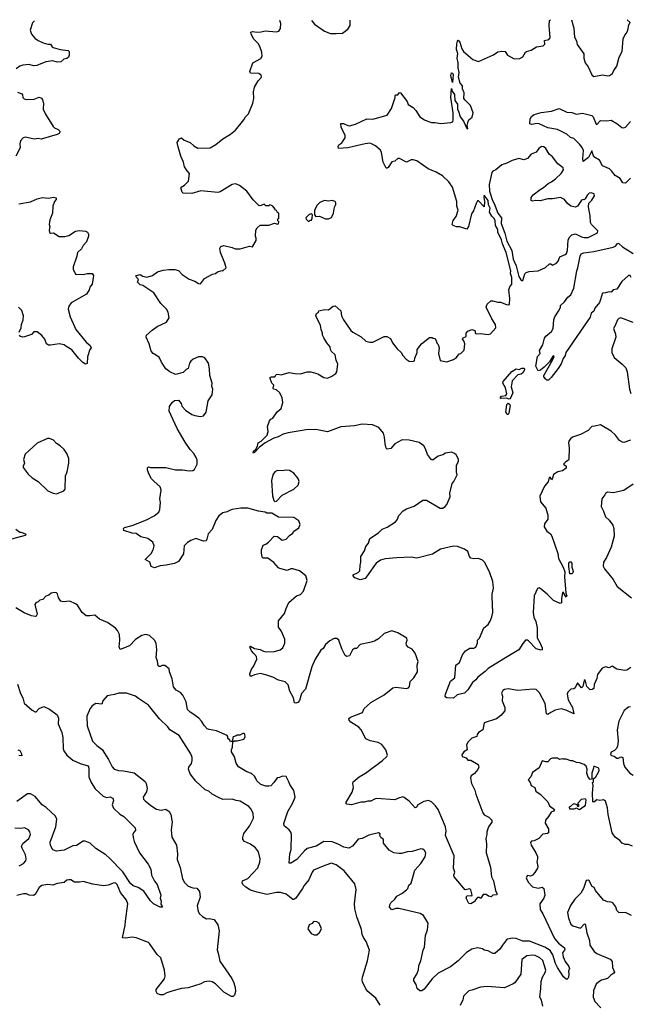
# Model space of a CAD drawing. Extents: x 2057697 to 2160550, y 827490 to 1016834.
# Tile 500 of 509: x 2131014 to 2137364, y 1005982 to 1016214. Entities that reach past the tile are written whole.
import ezdxf

# ---------------------------------------------------------------- set-up
doc = ezdxf.new("R2010")
doc.units = 0

msp = doc.modelspace()

# ---------------------------------------------------------------- linework, layer by layer
at = {"layer": '0CON20XD'}
for points in [[(2131167, 1016202), (2131148, 1016182), (2131123, 1016105), (2131137, 1016065), (2131172, 1016022), (2131205, 1015999), (2131258, 1015975), (2131305, 1015958), (2131335, 1015959), (2131351, 1015931), (2131362, 1015925), (2131435, 1015904), (2131518, 1015895), (2131528, 1015885), (2131527, 1015845), (2131520, 1015825), (2131505, 1015810), (2131472, 1015805), (2131440, 1015775), (2131402, 1015772), (2131358, 1015788), (2131285, 1015776), (2131193, 1015737), (2131156, 1015736), (2131113, 1015747), (2131045, 1015740), (2131015, 1015730), (2130977, 1015703)], [(2132975, 1012252), (2133017, 1012315), (2133022, 1012375), (2133013, 1012405), (2133016, 1012435), (2132991, 1012515), (2132988, 1012585), (2132976, 1012645), (2132940, 1012700), (2132915, 1012711), (2132875, 1012711), (2132818, 1012685), (2132792, 1012665), (2132780, 1012645), (2132765, 1012588), (2132745, 1012578), (2132714, 1012546), (2132635, 1012527), (2132575, 1012556), (2132535, 1012584), (2132487, 1012655), (2132465, 1012708), (2132402, 1012745), (2132380, 1012770), (2132361, 1012845), (2132330, 1012915), (2132332, 1012935), (2132391, 1012989), (2132445, 1013024), (2132539, 1013071), (2132568, 1013115), (2132557, 1013175), (2132539, 1013205), (2132483, 1013265), (2132409, 1013375), (2132295, 1013453), (2132265, 1013460), (2132248, 1013475), (2132240, 1013485), (2132248, 1013515), (2132220, 1013545), (2132230, 1013555), (2132265, 1013566), (2132295, 1013547), (2132335, 1013537), (2132395, 1013557), (2132446, 1013594), (2132505, 1013611), (2132565, 1013619), (2132628, 1013618), (2132665, 1013608), (2132702, 1013565), (2132775, 1013518), (2132835, 1013498), (2132875, 1013472), (2132895, 1013470), (2132936, 1013524), (2133020, 1013570), (2133050, 1013575), (2133070, 1013595), (2133115, 1013608), (2133127, 1013603), (2133160, 1013635), (2133147, 1013685), (2133101, 1013795), (2133094, 1013836), (2133104, 1013856), (2133135, 1013866), (2133225, 1013846), (2133255, 1013834), (2133306, 1013834), (2133405, 1013862), (2133435, 1013853), (2133472, 1013918), (2133473, 1013945), (2133466, 1013966), (2133468, 1014025), (2133485, 1014052), (2133515, 1014078), (2133605, 1014078), (2133665, 1014100), (2133695, 1014090), (2133705, 1014092), (2133710, 1014115), (2133700, 1014125), (2133700, 1014145), (2133708, 1014152), (2133710, 1014205), (2133695, 1014210), (2133685, 1014230), (2133670, 1014235), (2133670, 1014245), (2133646, 1014276), (2133625, 1014288), (2133615, 1014290), (2133605, 1014280), (2133575, 1014280), (2133555, 1014298), (2133525, 1014282), (2133505, 1014280), (2133442, 1014342), (2133375, 1014432), (2133300, 1014490), (2133270, 1014505), (2133255, 1014508), (2133225, 1014501), (2133098, 1014425), (2133075, 1014419), (2132896, 1014434), (2132805, 1014408), (2132715, 1014410), (2132703, 1014423), (2132688, 1014465), (2132692, 1014475), (2132726, 1014494), (2132768, 1014535), (2132780, 1014615), (2132754, 1014644), (2132728, 1014685), (2132718, 1014735), (2132690, 1014795), (2132661, 1014891), (2132653, 1014937), (2132674, 1014976), (2132697, 1014987), (2132725, 1014962), (2132785, 1014938), (2132824, 1014904), (2132865, 1014880), (2132995, 1014884), (2133054, 1014916), (2133125, 1014977), (2133206, 1015024), (2133258, 1015065), (2133345, 1015172), (2133362, 1015205), (2133393, 1015235), (2133440, 1015345), (2133450, 1015395), (2133444, 1015466), (2133456, 1015514), (2133493, 1015577), (2133528, 1015615), (2133526, 1015636), (2133502, 1015655), (2133415, 1015658), (2133408, 1015675), (2133440, 1015765), (2133521, 1015809), (2133536, 1015836), (2133533, 1015875), (2133511, 1015935), (2133493, 1015965), (2133450, 1016010), (2133421, 1016065), (2133418, 1016085), (2133435, 1016093), (2133485, 1016084), (2133525, 1016088), (2133565, 1016098), (2133685, 1016088), (2133710, 1016095), (2133726, 1016124), (2133728, 1016175), (2133720, 1016205), (2133719, 1016207)], [(2135576, 1011624), (2135576, 1011646), (2135553, 1011693), (2135537, 1011707), (2135505, 1011719), (2135442, 1011708), (2135415, 1011692), (2135365, 1011679), (2135315, 1011641), (2135295, 1011640), (2135253, 1011695), (2135234, 1011755), (2135215, 1011786), (2135169, 1011819), (2135065, 1011843), (2134991, 1011849), (2134914, 1011806), (2134875, 1011757), (2134835, 1011750), (2134825, 1011760), (2134814, 1011805), (2134808, 1011875), (2134797, 1011917), (2134749, 1011975), (2134682, 1012002), (2134575, 1012009), (2134495, 1011993), (2134355, 1011983), (2134215, 1011931), (2134095, 1011956), (2134065, 1011950), (2134015, 1011956), (2133805, 1011921), (2133755, 1011906), (2133702, 1011878), (2133655, 1011864), (2133565, 1011815), (2133509, 1011771), (2133455, 1011716), (2133445, 1011710), (2133441, 1011715), (2133445, 1011729), (2133469, 1011751), (2133488, 1011782), (2133494, 1011816), (2133525, 1011833), (2133589, 1011895), (2133598, 1011935), (2133590, 1011985), (2133610, 1012045), (2133625, 1012062), (2133646, 1012074), (2133691, 1012139), (2133732, 1012175), (2133750, 1012235), (2133742, 1012285), (2133720, 1012335), (2133686, 1012366), (2133654, 1012375), (2133650, 1012385), (2133656, 1012415), (2133637, 1012437), (2133618, 1012485), (2133620, 1012495), (2133628, 1012502), (2133667, 1012503), (2133682, 1012525), (2133695, 1012530), (2133733, 1012523), (2133815, 1012547), (2133875, 1012537), (2133934, 1012534), (2134005, 1012553), (2134043, 1012553), (2134114, 1012534), (2134175, 1012496), (2134215, 1012490), (2134261, 1012509), (2134302, 1012538), (2134313, 1012555), (2134323, 1012635), (2134306, 1012676), (2134295, 1012730), (2134256, 1012766), (2134247, 1012785), (2134242, 1012815), (2134208, 1012855), (2134175, 1012908), (2134163, 1012935), (2134163, 1012955), (2134148, 1012995), (2134141, 1013035), (2134092, 1013135), (2134100, 1013160), (2134120, 1013175), (2134125, 1013190), (2134185, 1013202), (2134225, 1013200), (2134273, 1013237), (2134295, 1013240), (2134355, 1013190), (2134362, 1013135), (2134380, 1013095), (2134459, 1012985), (2134478, 1012968), (2134565, 1012918), (2134615, 1012874), (2134655, 1012864), (2134685, 1012864), (2134805, 1012922), (2134831, 1012921), (2134870, 1012900), (2134890, 1012855), (2134940, 1012795), (2134982, 1012755), (2134998, 1012725), (2135032, 1012685), (2135064, 1012664), (2135099, 1012661), (2135120, 1012670), (2135124, 1012696), (2135147, 1012755), (2135148, 1012785), (2135192, 1012845), (2135275, 1012912), (2135302, 1012912), (2135313, 1012903), (2135335, 1012900), (2135355, 1012850), (2135367, 1012837), (2135377, 1012805), (2135369, 1012745), (2135385, 1012672), (2135455, 1012660), (2135525, 1012682), (2135555, 1012702), (2135585, 1012740), (2135600, 1012745), (2135635, 1012780), (2135643, 1012845), (2135632, 1012875), (2135618, 1012895), (2135625, 1012908), (2135658, 1012922), (2135658, 1012955), (2135674, 1012976), (2135715, 1012996), (2135748, 1012985), (2135752, 1012975), (2135750, 1012955), (2135765, 1012948), (2135805, 1012952), (2135885, 1012941), (2135909, 1012951), (2135965, 1013010), (2135963, 1013045), (2135924, 1013105), (2135863, 1013225), (2135874, 1013256), (2135913, 1013293), (2135935, 1013294), (2135985, 1013280), (2136015, 1013279), (2136076, 1013254), (2136095, 1013249), (2136107, 1013253), (2136111, 1013315), (2136101, 1013405), (2136112, 1013438), (2136133, 1013465), (2136130, 1013535), (2136119, 1013575), (2136121, 1013605), (2136072, 1013795), (2136034, 1013884), (2136025, 1013925), (2135986, 1014005), (2135987, 1014035), (2135963, 1014075), (2135958, 1014125), (2135947, 1014147), (2135922, 1014172), (2135899, 1014215), (2135908, 1014255), (2135890, 1014290), (2135885, 1014335), (2135845, 1014392), (2135841, 1014365), (2135847, 1014327), (2135845, 1014270), (2135785, 1014332), (2135775, 1014332), (2135759, 1014305), (2135744, 1014255), (2135734, 1014226), (2135712, 1014195), (2135681, 1014065), (2135665, 1014038), (2135592, 1014062), (2135555, 1014063), (2135520, 1014075), (2135512, 1014085), (2135523, 1014127), (2135552, 1014168), (2135572, 1014235), (2135558, 1014275), (2135559, 1014325), (2135515, 1014473), (2135475, 1014529), (2135410, 1014590), (2135345, 1014628), (2135263, 1014663), (2135145, 1014746), (2135105, 1014758), (2135085, 1014756), (2135035, 1014732), (2134965, 1014772), (2134945, 1014772), (2134915, 1014743), (2134884, 1014736), (2134845, 1014678), (2134835, 1014670), (2134825, 1014672), (2134792, 1014735), (2134777, 1014835), (2134765, 1014857), (2134715, 1014904), (2134674, 1014924), (2134655, 1014930), (2134606, 1014924), (2134425, 1014884), (2134330, 1014875), (2134327, 1014895), (2134334, 1014915), (2134363, 1014935), (2134398, 1014985), (2134398, 1015015), (2134356, 1015095), (2134354, 1015136), (2134380, 1015135), (2134425, 1015114), (2134445, 1015112), (2134505, 1015129), (2134625, 1015184), (2134685, 1015180), (2134835, 1015221), (2134879, 1015291), (2134917, 1015405), (2134918, 1015425), (2134925, 1015432), (2134945, 1015432), (2134964, 1015456), (2134975, 1015453), (2135042, 1015365), (2135055, 1015332), (2135105, 1015303), (2135135, 1015270), (2135175, 1015206), (2135225, 1015173), (2135264, 1015156), (2135295, 1015147), (2135335, 1015147), (2135395, 1015136), (2135496, 1015144), (2135518, 1015152), (2135522, 1015175), (2135520, 1015245), (2135498, 1015405), (2135505, 1015500), (2135510, 1015470), (2135536, 1015435), (2135539, 1015375), (2135566, 1015335), (2135566, 1015285), (2135582, 1015252), (2135593, 1015205), (2135629, 1015159), (2135665, 1015083), (2135675, 1015080), (2135668, 1015115), (2135676, 1015155), (2135685, 1015174), (2135719, 1015201), (2135730, 1015245), (2135702, 1015322), (2135646, 1015376), (2135634, 1015395), (2135635, 1015455), (2135619, 1015495), (2135619, 1015525), (2135594, 1015555), (2135578, 1015615), (2135585, 1015665), (2135575, 1015715), (2135575, 1015765), (2135564, 1015815), (2135571, 1015861), (2135555, 1015905), (2135558, 1015962), (2135565, 1015990), (2135575, 1016000), (2135590, 1015980), (2135611, 1015911), (2135629, 1015885), (2135725, 1015799), (2135785, 1015779), (2135941, 1015849), (2135985, 1015879), (2136025, 1015886), (2136064, 1015884), (2136085, 1015847), (2136155, 1015806), (2136215, 1015809), (2136245, 1015827), (2136274, 1015876), (2136285, 1015883), (2136331, 1015899), (2136388, 1015932), (2136456, 1015944), (2136475, 1015960), (2136472, 1015998), (2136515, 1016008), (2136531, 1016025), (2136521, 1016155), (2136524, 1016205), (2136532, 1016212)], [(2134047, 1016207), (2134078, 1016168), (2134185, 1016096), (2134245, 1016071), (2134305, 1016069), (2134370, 1016075), (2134425, 1016117), (2134449, 1016155), (2134451, 1016208)], [(2136752, 1016213), (2136777, 1016127), (2136785, 1016032), (2136804, 1015995), (2136810, 1015955), (2136879, 1015859), (2136881, 1015815), (2136894, 1015765), (2136924, 1015724), (2136962, 1015642), (2136985, 1015623), (2137075, 1015641), (2137125, 1015632), (2137148, 1015635), (2137179, 1015655), (2137193, 1015687), (2137225, 1015730), (2137249, 1015825), (2137280, 1015885), (2137288, 1016015), (2137305, 1016053), (2137325, 1016074), (2137339, 1016105), (2137348, 1016162), (2137362, 1016185), (2137331, 1016214)], [(2135515, 1015560), (2135497, 1015635), (2135505, 1015662), (2135515, 1015658), (2135521, 1015645), (2135515, 1015560)], [(2130992, 1015462), (2131036, 1015445), (2131044, 1015434), (2131047, 1015405), (2131060, 1015390), (2131085, 1015384), (2131165, 1015389), (2131215, 1015410), (2131240, 1015400), (2131252, 1015382), (2131261, 1015345), (2131258, 1015285), (2131282, 1015232), (2131363, 1015103), (2131375, 1015090), (2131415, 1015072), (2131432, 1015055), (2131432, 1015045), (2131425, 1015032), (2131405, 1015020), (2131236, 1014974), (2131205, 1014978), (2131165, 1014971), (2131075, 1014993), (2131050, 1014985), (2131022, 1014955), (2131016, 1014924), (2131018, 1014882), (2130973, 1014797)], [(2137365, 1014567), (2137315, 1014514), (2137285, 1014517), (2137259, 1014565), (2137205, 1014594), (2137168, 1014645), (2137146, 1014665), (2137075, 1014695), (2137044, 1014755), (2136985, 1014788), (2136965, 1014850), (2136929, 1014781), (2136875, 1014742), (2136871, 1014771), (2136878, 1014855), (2136864, 1014885), (2136835, 1014919), (2136775, 1014978), (2136740, 1014990), (2136702, 1015025), (2136605, 1015072), (2136505, 1015091), (2136415, 1015132), (2136394, 1015136), (2136336, 1015126), (2136320, 1015130), (2136323, 1015185), (2136335, 1015208), (2136365, 1015228), (2136435, 1015250), (2136543, 1015263), (2136625, 1015292), (2136705, 1015253), (2136755, 1015248), (2136805, 1015231), (2136865, 1015241), (2136965, 1015217), (2136976, 1015205), (2137007, 1015127), (2137015, 1015126), (2137055, 1015168), (2137118, 1015162), (2137165, 1015169), (2137225, 1015134), (2137274, 1015095), (2137295, 1015090), (2137315, 1015096), (2137365, 1015157)], [(2136245, 1013502), (2136266, 1013574), (2136282, 1013588), (2136313, 1013597), (2136405, 1013603), (2136481, 1013639), (2136525, 1013676), (2136537, 1013677), (2136555, 1013663), (2136596, 1013685), (2136612, 1013705), (2136631, 1013749), (2136687, 1013773), (2136701, 1013785), (2136709, 1013815), (2136719, 1013925), (2136735, 1013958), (2136755, 1013979), (2136795, 1013989), (2136855, 1013956), (2136885, 1013950), (2136925, 1013952), (2137022, 1013998), (2137025, 1014020), (2136959, 1014085), (2136948, 1014105), (2136946, 1014175), (2136930, 1014270), (2136934, 1014306), (2136965, 1014338), (2136992, 1014385), (2136988, 1014405), (2136956, 1014416), (2136935, 1014412), (2136918, 1014395), (2136895, 1014352), (2136885, 1014342), (2136874, 1014346), (2136855, 1014337), (2136814, 1014275), (2136794, 1014264), (2136745, 1014277), (2136706, 1014306), (2136681, 1014345), (2136636, 1014366), (2136555, 1014352), (2136505, 1014353), (2136425, 1014331), (2136376, 1014334), (2136345, 1014328), (2136332, 1014335), (2136332, 1014365), (2136352, 1014395), (2136425, 1014451), (2136461, 1014469), (2136508, 1014512), (2136545, 1014529), (2136585, 1014559), (2136645, 1014617), (2136669, 1014655), (2136664, 1014675), (2136609, 1014715), (2136555, 1014788), (2136520, 1014815), (2136486, 1014875), (2136465, 1014891), (2136445, 1014896), (2136431, 1014889), (2136413, 1014875), (2136385, 1014836), (2136334, 1014816), (2136295, 1014770), (2136255, 1014759), (2136205, 1014770), (2136135, 1014752), (2136078, 1014722), (2136027, 1014705), (2135965, 1014653), (2135935, 1014640), (2135924, 1014625), (2135895, 1014500), (2135901, 1014431), (2135929, 1014335), (2135949, 1014305), (2135987, 1014205), (2136025, 1014155), (2136021, 1014095), (2136060, 1013995), (2136081, 1013911), (2136130, 1013815), (2136146, 1013726), (2136177, 1013657), (2136205, 1013545), (2136225, 1013512), (2136235, 1013502), (2136245, 1013502)], [(2131005, 1014302), (2131125, 1014321), (2131195, 1014354), (2131250, 1014365), (2131315, 1014360), (2131365, 1014368), (2131393, 1014363), (2131394, 1014345), (2131377, 1014323), (2131358, 1014275), (2131354, 1014205), (2131329, 1014135), (2131322, 1014085), (2131328, 1014065), (2131321, 1014025), (2131324, 1014004), (2131335, 1013994), (2131365, 1013998), (2131425, 1013961), (2131485, 1013961), (2131525, 1013970), (2131595, 1014016), (2131635, 1014022), (2131697, 1014017), (2131718, 1014005), (2131728, 1013985), (2131728, 1013965), (2131710, 1013905), (2131673, 1013867), (2131656, 1013834), (2131616, 1013794), (2131608, 1013755), (2131569, 1013645), (2131571, 1013621), (2131595, 1013570), (2131675, 1013566), (2131715, 1013577), (2131766, 1013576), (2131780, 1013555), (2131768, 1013465), (2131743, 1013435), (2131736, 1013405), (2131710, 1013360), (2131548, 1013272), (2131524, 1013236), (2131517, 1013205), (2131538, 1013125), (2131598, 1012995), (2131705, 1012863), (2131748, 1012828), (2131758, 1012805), (2131743, 1012785), (2131718, 1012712), (2131715, 1012640), (2131697, 1012633), (2131670, 1012650), (2131625, 1012697), (2131555, 1012784), (2131495, 1012822), (2131475, 1012834), (2131425, 1012844), (2131335, 1012830), (2131312, 1012832), (2131293, 1012845), (2131274, 1012895), (2131245, 1012933), (2131195, 1012971), (2131161, 1012969), (2131136, 1012944), (2131065, 1012918), (2131045, 1012916), (2131023, 1012923), (2131011, 1012935)], [(2134225, 1014144), (2134255, 1014158), (2134276, 1014204), (2134289, 1014265), (2134302, 1014295), (2134302, 1014312), (2134293, 1014323), (2134265, 1014336), (2134225, 1014329), (2134185, 1014334), (2134136, 1014314), (2134108, 1014285), (2134080, 1014235), (2134080, 1014185), (2134095, 1014170), (2134132, 1014172), (2134195, 1014146), (2134225, 1014144)], [(2134025, 1014120), (2134035, 1014130), (2134048, 1014132), (2134057, 1014153), (2134060, 1014185), (2134045, 1014200), (2134038, 1014192), (2134025, 1014190), (2133990, 1014155), (2133992, 1014142), (2134015, 1014120), (2134025, 1014120)], [(2137372, 1013535), (2137361, 1013555), (2137345, 1013557), (2137277, 1013493), (2137225, 1013414), (2137185, 1013407), (2137165, 1013383), (2137145, 1013386), (2137105, 1013374), (2137075, 1013372), (2137042, 1013275), (2136996, 1013215), (2136983, 1013185), (2136957, 1013163), (2136947, 1013123), (2136914, 1013076), (2136694, 1012756), (2136686, 1012725), (2136666, 1012694), (2136645, 1012638), (2136615, 1012590), (2136542, 1012495), (2136512, 1012468), (2136495, 1012468), (2136485, 1012477), (2136464, 1012504), (2136464, 1012515), (2136556, 1012674), (2136573, 1012715), (2136570, 1012720), (2136555, 1012711), (2136522, 1012658), (2136468, 1012602), (2136429, 1012571), (2136405, 1012566), (2136380, 1012615), (2136397, 1012715), (2136426, 1012745), (2136420, 1012775), (2136453, 1012835), (2136471, 1012905), (2136484, 1012926), (2136545, 1012975), (2136561, 1013005), (2136569, 1013095), (2136578, 1013125), (2136618, 1013185), (2136636, 1013224), (2136637, 1013245), (2136679, 1013281), (2136715, 1013332), (2136746, 1013354), (2136778, 1013425), (2136806, 1013605), (2136818, 1013635), (2136842, 1013758), (2136851, 1013779), (2136879, 1013791), (2136984, 1013806), (2137185, 1013850), (2137209, 1013861), (2137235, 1013891), (2137245, 1013889), (2137281, 1013855), (2137395, 1013784)], [(2131009, 1012965), (2131029, 1013011), (2131033, 1013045), (2131051, 1013095), (2131053, 1013135), (2131035, 1013193), (2131003, 1013225)], [(2137395, 1013066), (2137265, 1013116), (2137245, 1013110), (2137229, 1013095), (2137206, 1013035), (2137188, 1013005), (2137208, 1012945), (2137212, 1012915), (2137173, 1012795), (2137172, 1012755), (2137195, 1012705), (2137280, 1012635), (2137316, 1012595), (2137330, 1012555), (2137354, 1012375), (2137368, 1012328)], [(2136105, 1012270), (2136075, 1012281), (2136016, 1012276), (2136009, 1012285), (2136025, 1012301), (2136070, 1012310), (2136080, 1012325), (2136065, 1012387), (2136037, 1012435), (2136040, 1012455), (2136131, 1012559), (2136175, 1012584), (2136207, 1012577), (2136235, 1012592), (2136255, 1012592), (2136262, 1012585), (2136262, 1012575), (2136245, 1012544), (2136229, 1012531), (2136195, 1012524), (2136135, 1012461), (2136123, 1012397), (2136142, 1012335), (2136115, 1012274), (2136105, 1012270)], [(2137369, 1009481), (2137327, 1009453), (2137305, 1009449), (2137225, 1009464), (2137175, 1009496), (2137145, 1009479), (2137105, 1009489), (2137072, 1009475), (2137022, 1009408), (2137014, 1009366), (2136989, 1009305), (2136983, 1009265), (2136968, 1009252), (2136945, 1009250), (2136913, 1009285), (2136895, 1009353), (2136885, 1009348), (2136871, 1009285), (2136855, 1009270), (2136815, 1009323), (2136791, 1009269), (2136775, 1009259), (2136744, 1009256), (2136714, 1009226), (2136708, 1009205), (2136719, 1009145), (2136763, 1009065), (2136775, 1009000), (2136695, 1009040), (2136645, 1009053), (2136581, 1009039), (2136537, 1009013), (2136505, 1008994), (2136491, 1009001), (2136479, 1009109), (2136418, 1009218), (2136385, 1009252), (2136355, 1009256), (2136195, 1009242), (2136095, 1009259), (2136055, 1009252), (2136037, 1009243), (2136023, 1009215), (2136034, 1009184), (2136032, 1009135), (2136058, 1009065), (2136058, 1009032), (2136016, 1008984), (2135971, 1008949), (2135844, 1008906), (2135830, 1008835), (2135784, 1008805), (2135771, 1008785), (2135767, 1008763), (2135715, 1008748), (2135675, 1008707), (2135659, 1008675), (2135667, 1008625), (2135632, 1008605), (2135610, 1008575), (2135615, 1008558), (2135655, 1008542), (2135675, 1008518), (2135705, 1008517), (2135782, 1008475), (2135790, 1008445), (2135778, 1008422), (2135745, 1008380), (2135709, 1008355), (2135702, 1008335), (2135707, 1008295), (2135711, 1008275), (2135748, 1008208), (2135757, 1008165), (2135830, 1007970), (2135845, 1007952), (2135891, 1007925), (2135923, 1007895), (2135922, 1007875), (2135889, 1007825), (2135870, 1007775), (2135871, 1007745), (2135860, 1007705), (2135869, 1007645), (2135864, 1007555), (2135909, 1007405), (2135921, 1007305), (2135941, 1007265), (2135963, 1007165), (2135980, 1007125), (2135975, 1007120), (2135933, 1007117), (2135915, 1007100), (2135890, 1007105), (2135863, 1007123), (2135835, 1007122), (2135810, 1007085), (2135803, 1007083), (2135792, 1007092), (2135775, 1007090), (2135750, 1007065), (2135750, 1007055), (2135740, 1007045), (2135705, 1007027), (2135685, 1007030), (2135658, 1007085), (2135662, 1007108), (2135698, 1007112), (2135715, 1007110), (2135720, 1007115), (2135705, 1007170), (2135695, 1007180), (2135645, 1007170), (2135532, 1007305), (2135528, 1007325), (2135539, 1007355), (2135524, 1007395), (2135531, 1007525), (2135441, 1007735), (2135450, 1007785), (2135441, 1007825), (2135367, 1008005), (2135338, 1008045), (2135295, 1008086), (2135265, 1008100), (2135215, 1008089), (2135155, 1008056), (2135139, 1008031), (2135125, 1008023), (2135065, 1008092), (2135012, 1008132), (2134997, 1008137), (2134952, 1008125), (2134915, 1008106), (2134725, 1008120), (2134705, 1008115), (2134664, 1008094), (2134635, 1008094), (2134595, 1008081), (2134563, 1008083), (2134465, 1008054), (2134415, 1008063), (2134404, 1008075), (2134472, 1008185), (2134484, 1008235), (2134477, 1008275), (2134483, 1008295), (2134545, 1008346), (2134611, 1008385), (2134787, 1008515), (2134833, 1008557), (2134839, 1008571), (2134820, 1008625), (2134780, 1008680), (2134742, 1008702), (2134658, 1008718), (2134615, 1008739), (2134565, 1008835), (2134540, 1008860), (2134457, 1008915), (2134439, 1008935), (2134438, 1008952), (2134453, 1008967), (2134578, 1009015), (2134597, 1009055), (2134627, 1009083), (2134665, 1009117), (2134804, 1009196), (2134895, 1009271), (2134925, 1009276), (2135035, 1009262), (2135058, 1009272), (2135066, 1009285), (2135074, 1009335), (2135114, 1009376), (2135151, 1009435), (2135146, 1009505), (2135158, 1009545), (2135125, 1009632), (2135095, 1009673), (2135055, 1009694), (2135037, 1009715), (2135033, 1009735), (2135043, 1009765), (2135038, 1009788), (2134945, 1009843), (2134885, 1009863), (2134805, 1009836), (2134745, 1009781), (2134704, 1009756), (2134655, 1009740), (2134555, 1009720), (2134515, 1009678), (2134495, 1009678), (2134473, 1009665), (2134445, 1009602), (2134415, 1009597), (2134398, 1009605), (2134364, 1009674), (2134332, 1009765), (2134312, 1009782), (2134285, 1009782), (2134240, 1009760), (2134195, 1009720), (2134170, 1009680), (2134145, 1009663), (2134085, 1009567), (2134051, 1009489), (2133986, 1009255), (2133945, 1009212), (2133925, 1009138), (2133905, 1009118), (2133885, 1009110), (2133873, 1009113), (2133862, 1009165), (2133824, 1009235), (2133805, 1009302), (2133775, 1009333), (2133705, 1009350), (2133645, 1009381), (2133585, 1009403), (2133518, 1009418), (2133455, 1009406), (2133425, 1009390), (2133411, 1009391), (2133408, 1009415), (2133424, 1009465), (2133445, 1009492), (2133481, 1009569), (2133476, 1009595), (2133447, 1009627), (2133424, 1009655), (2133410, 1009685), (2133408, 1009695), (2133415, 1009702), (2133455, 1009679), (2133515, 1009668), (2133550, 1009650), (2133576, 1009646), (2133665, 1009649), (2133724, 1009666), (2133751, 1009685), (2133771, 1009735), (2133770, 1009775), (2133733, 1009863), (2133705, 1009902), (2133704, 1009965), (2133768, 1010042), (2133784, 1010096), (2133813, 1010157), (2133894, 1010226), (2133935, 1010240), (2133966, 1010274), (2134003, 1010385), (2133988, 1010435), (2133922, 1010485), (2133853, 1010507), (2133835, 1010507), (2133795, 1010489), (2133719, 1010509), (2133705, 1010518), (2133655, 1010572), (2133595, 1010617), (2133545, 1010618), (2133535, 1010630), (2133528, 1010675), (2133527, 1010703), (2133545, 1010752), (2133575, 1010763), (2133602, 1010785), (2133660, 1010845), (2133695, 1010842), (2133745, 1010804), (2133785, 1010814), (2133818, 1010855), (2133853, 1010877), (2133862, 1010895), (2133915, 1010932), (2133929, 1010969), (2133916, 1011006), (2133865, 1011039), (2133705, 1011043), (2133635, 1011087), (2133585, 1011087), (2133565, 1011096), (2133496, 1011106), (2133385, 1011138), (2133315, 1011138), (2133225, 1011122), (2133195, 1011114), (2133172, 1011098), (2133125, 1011089), (2133085, 1011057), (2133055, 1011008), (2133016, 1010915), (2132975, 1010872), (2132961, 1010815), (2132952, 1010798), (2132925, 1010794), (2132845, 1010824), (2132795, 1010801), (2132760, 1010780), (2132724, 1010746), (2132716, 1010664), (2132665, 1010584), (2132625, 1010564), (2132536, 1010544), (2132475, 1010540), (2132415, 1010518), (2132381, 1010531), (2132366, 1010576), (2132318, 1010605), (2132380, 1010665), (2132402, 1010705), (2132413, 1010745), (2132400, 1010785), (2132345, 1010822), (2132275, 1010840), (2132225, 1010874), (2132185, 1010877), (2132098, 1010905), (2132093, 1010925), (2132105, 1010938), (2132185, 1010958), (2132334, 1011016), (2132413, 1011057), (2132462, 1011095), (2132472, 1011125), (2132478, 1011195), (2132470, 1011235), (2132486, 1011326), (2132475, 1011358), (2132409, 1011419), (2132383, 1011443), (2132356, 1011495), (2132344, 1011536), (2132344, 1011556), (2132354, 1011566), (2132375, 1011561), (2132535, 1011560), (2132635, 1011536), (2132706, 1011536), (2132775, 1011526), (2132815, 1011529), (2132832, 1011538), (2132859, 1011595), (2132858, 1011638), (2132850, 1011665), (2132826, 1011706), (2132785, 1011749), (2132733, 1011823), (2132650, 1011965), (2132568, 1012145), (2132572, 1012195), (2132598, 1012235), (2132625, 1012258), (2132665, 1012260), (2132692, 1012225), (2132699, 1012199), (2132738, 1012155), (2132805, 1012110), (2132835, 1012099), (2132895, 1012090), (2132925, 1012098), (2132952, 1012135), (2132975, 1012252)], [(2136095, 1012112), (2136082, 1012112), (2136070, 1012135), (2136080, 1012215), (2136095, 1012228), (2136109, 1012219), (2136113, 1012205), (2136102, 1012125), (2136095, 1012112)], [(2137367, 1011843), (2137295, 1011821), (2137284, 1011824), (2137250, 1011840), (2137210, 1011895), (2137165, 1011939), (2137055, 1012003), (2136995, 1011989), (2136962, 1011988), (2136925, 1011944), (2136845, 1011904), (2136763, 1011877), (2136741, 1011859), (2136726, 1011835), (2136722, 1011815), (2136728, 1011765), (2136726, 1011645), (2136722, 1011635), (2136692, 1011618), (2136670, 1011595), (2136697, 1011575), (2136697, 1011555), (2136659, 1011525), (2136610, 1011515), (2136565, 1011488), (2136555, 1011448), (2136545, 1011432), (2136532, 1011455), (2136520, 1011455), (2136509, 1011411), (2136473, 1011365), (2136424, 1011264), (2136431, 1011205), (2136485, 1011138), (2136507, 1011065), (2136506, 1011024), (2136471, 1010975), (2136467, 1010945), (2136495, 1010898), (2136532, 1010872), (2136549, 1010845), (2136610, 1010665), (2136616, 1010616), (2136665, 1010525), (2136682, 1010475), (2136679, 1010425), (2136694, 1010254), (2136703, 1010225), (2136695, 1010213), (2136666, 1010266), (2136659, 1010261), (2136647, 1010197), (2136649, 1010155), (2136635, 1010146), (2136565, 1010178), (2136500, 1010245), (2136435, 1010297), (2136415, 1010308), (2136398, 1010302), (2136364, 1010225), (2136355, 1010055), (2136362, 1010005), (2136381, 1009961), (2136394, 1009895), (2136395, 1009790), (2136426, 1009735), (2136446, 1009685), (2136448, 1009665), (2136435, 1009661), (2136385, 1009674), (2136305, 1009759), (2136295, 1009766), (2136275, 1009766), (2136245, 1009732), (2136204, 1009666), (2136047, 1009573), (2135885, 1009471), (2135855, 1009439), (2135779, 1009382), (2135757, 1009353), (2135724, 1009325), (2135675, 1009249), (2135638, 1009215), (2135564, 1009196), (2135525, 1009162), (2135455, 1009168), (2135445, 1009172), (2135440, 1009185), (2135441, 1009205), (2135495, 1009340), (2135540, 1009375), (2135550, 1009505), (2135586, 1009534), (2135620, 1009615), (2135650, 1009655), (2135695, 1009681), (2135735, 1009682), (2135756, 1009694), (2135774, 1009736), (2135776, 1009765), (2135795, 1009788), (2135842, 1009895), (2135885, 1009930), (2135906, 1009964), (2135925, 1010010), (2135934, 1010055), (2135928, 1010215), (2135926, 1010245), (2135942, 1010305), (2135935, 1010375), (2135901, 1010475), (2135846, 1010576), (2135825, 1010597), (2135786, 1010616), (2135735, 1010612), (2135705, 1010618), (2135690, 1010635), (2135675, 1010687), (2135640, 1010710), (2135565, 1010740), (2135525, 1010742), (2135389, 1010711), (2135305, 1010661), (2135145, 1010618), (2135085, 1010630), (2134937, 1010623), (2134815, 1010611), (2134765, 1010597), (2134722, 1010565), (2134628, 1010435), (2134605, 1010408), (2134555, 1010394), (2134498, 1010415), (2134480, 1010435), (2134480, 1010445), (2134535, 1010468), (2134552, 1010485), (2134553, 1010543), (2134563, 1010575), (2134562, 1010635), (2134598, 1010695), (2134612, 1010738), (2134640, 1010775), (2134655, 1010822), (2134745, 1010882), (2134782, 1010918), (2134835, 1010940), (2134922, 1010995), (2134938, 1011015), (2134957, 1011063), (2135001, 1011109), (2135035, 1011130), (2135115, 1011157), (2135205, 1011222), (2135245, 1011222), (2135385, 1011138), (2135415, 1011138), (2135439, 1011155), (2135454, 1011175), (2135490, 1011255), (2135487, 1011295), (2135511, 1011395), (2135529, 1011415), (2135563, 1011485), (2135557, 1011515), (2135557, 1011585), (2135576, 1011624)], [(2131395, 1011286), (2131415, 1011292), (2131474, 1011316), (2131486, 1011334), (2131490, 1011475), (2131507, 1011515), (2131526, 1011605), (2131524, 1011655), (2131504, 1011704), (2131476, 1011746), (2131435, 1011787), (2131395, 1011810), (2131366, 1011846), (2131325, 1011863), (2131303, 1011863), (2131196, 1011814), (2131072, 1011698), (2131053, 1011645), (2131063, 1011605), (2131050, 1011575), (2131051, 1011561), (2131102, 1011492), (2131145, 1011453), (2131205, 1011416), (2131305, 1011318), (2131362, 1011292), (2131395, 1011286)], [(2133668, 1011208), (2133685, 1011212), (2133745, 1011273), (2133866, 1011334), (2133910, 1011375), (2133920, 1011415), (2133908, 1011445), (2133865, 1011502), (2133818, 1011528), (2133785, 1011534), (2133744, 1011526), (2133695, 1011530), (2133668, 1011515), (2133647, 1011485), (2133631, 1011425), (2133644, 1011265), (2133657, 1011217), (2133668, 1011208)], [(2137395, 1011386), (2137295, 1011321), (2137185, 1011297), (2137125, 1011304), (2137105, 1011290), (2137097, 1011275), (2137068, 1011235), (2137060, 1011155), (2137086, 1011106), (2137105, 1011048), (2137143, 1011013), (2137182, 1010962), (2137194, 1010925), (2137196, 1010845), (2137165, 1010732), (2137116, 1010624), (2137084, 1010575), (2137081, 1010535), (2137095, 1010506), (2137187, 1010397), (2137226, 1010325), (2137377, 1010205)], [(2131025, 1010887), (2131075, 1010870), (2131080, 1010865), (2131070, 1010855), (2130930, 1010815)], [(2130975, 1010918), (2131015, 1010888), (2131025, 1010887)], [(2136755, 1010454), (2136735, 1010456), (2136725, 1010530), (2136726, 1010565), (2136735, 1010579), (2136745, 1010580), (2136756, 1010566), (2136756, 1010525), (2136768, 1010482), (2136766, 1010465), (2136755, 1010454)], [(2137017, 1008107), (2136985, 1008082), (2136974, 1008084), (2136969, 1008175), (2136978, 1008255), (2136970, 1008285), (2136980, 1008295), (2136980, 1008325), (2137006, 1008344), (2137033, 1008395), (2137040, 1008415), (2137036, 1008436), (2136984, 1008456), (2136982, 1008435), (2136964, 1008385), (2136962, 1008332), (2136970, 1008325), (2136945, 1008318), (2136925, 1008342), (2136912, 1008385), (2136914, 1008425), (2136905, 1008457), (2136885, 1008474), (2136835, 1008492), (2136804, 1008494), (2136765, 1008512), (2136745, 1008512), (2136695, 1008530), (2136665, 1008528), (2136655, 1008532), (2136627, 1008527), (2136605, 1008538), (2136555, 1008540), (2136535, 1008532), (2136505, 1008502), (2136485, 1008500), (2136448, 1008512), (2136415, 1008440), (2136345, 1008390), (2136330, 1008345), (2136300, 1008315), (2136322, 1008285), (2136334, 1008254), (2136370, 1008235), (2136382, 1008195), (2136426, 1008166), (2136507, 1008085), (2136525, 1008043), (2136577, 1008005), (2136565, 1007990), (2136541, 1007979), (2136514, 1007935), (2136480, 1007895), (2136478, 1007865), (2136513, 1007805), (2136512, 1007765), (2136504, 1007756), (2136455, 1007748), (2136412, 1007705), (2136365, 1007681), (2136335, 1007677), (2136327, 1007663), (2136333, 1007635), (2136382, 1007555), (2136397, 1007517), (2136400, 1007495), (2136393, 1007465), (2136401, 1007415), (2136399, 1007395), (2136370, 1007350), (2136346, 1007324), (2136325, 1007313), (2136295, 1007320), (2136280, 1007295), (2136302, 1007252), (2136345, 1007204), (2136405, 1007190), (2136448, 1007198), (2136464, 1007185), (2136474, 1007115), (2136464, 1007085), (2136422, 1007025), (2136426, 1006966), (2136453, 1006923), (2136577, 1006665), (2136617, 1006617), (2136679, 1006569), (2136683, 1006555), (2136679, 1006545), (2136660, 1006515), (2136664, 1006474), (2136685, 1006426), (2136726, 1006375), (2136730, 1006355), (2136720, 1006325), (2136725, 1006295), (2136722, 1006265), (2136715, 1006248), (2136705, 1006241), (2136695, 1006242), (2136668, 1006268), (2136605, 1006363), (2136584, 1006405), (2136557, 1006497), (2136529, 1006539), (2136475, 1006576), (2136315, 1006637), (2136245, 1006636), (2136175, 1006666), (2136135, 1006669), (2136085, 1006658), (2136075, 1006650), (2136033, 1006597), (2136008, 1006555), (2135955, 1006509), (2135935, 1006510), (2135885, 1006536), (2135845, 1006544), (2135825, 1006557), (2135775, 1006570), (2135715, 1006556), (2135661, 1006519), (2135574, 1006435), (2135495, 1006372), (2135365, 1006306), (2135302, 1006245), (2135221, 1006139), (2135195, 1006120), (2135175, 1006122), (2135147, 1006145), (2135136, 1006186), (2135114, 1006224), (2135113, 1006245), (2135143, 1006295), (2135160, 1006340), (2135164, 1006385), (2135186, 1006434), (2135209, 1006545), (2135222, 1006575), (2135233, 1006697), (2135256, 1006755), (2135261, 1006825), (2135214, 1006904), (2135178, 1006925), (2134956, 1006976), (2134925, 1006976), (2134885, 1006962), (2134861, 1006991), (2134862, 1007015), (2134874, 1007035), (2134915, 1007075), (2134935, 1007105), (2134987, 1007133), (2135035, 1007170), (2135049, 1007185), (2135062, 1007218), (2135085, 1007242), (2135123, 1007375), (2135186, 1007444), (2135229, 1007515), (2135236, 1007555), (2135225, 1007580), (2135205, 1007594), (2135186, 1007596), (2135095, 1007569), (2135045, 1007566), (2134985, 1007550), (2134955, 1007549), (2134905, 1007557), (2134856, 1007585), (2134798, 1007655), (2134797, 1007695), (2134768, 1007715), (2134760, 1007735), (2134762, 1007752), (2134745, 1007762), (2134645, 1007739), (2134575, 1007706), (2134532, 1007698), (2134473, 1007625), (2134435, 1007604), (2134385, 1007614), (2134324, 1007645), (2134265, 1007671), (2134175, 1007672), (2134097, 1007625), (2134005, 1007600), (2133975, 1007576), (2133895, 1007486), (2133835, 1007448), (2133817, 1007447), (2133823, 1007545), (2133838, 1007592), (2133842, 1007745), (2133835, 1007770), (2133816, 1007796), (2133764, 1007835), (2133762, 1007862), (2133801, 1007985), (2133854, 1008076), (2133877, 1008135), (2133863, 1008205), (2133822, 1008265), (2133813, 1008295), (2133785, 1008348), (2133748, 1008352), (2133715, 1008338), (2133690, 1008335), (2133658, 1008285), (2133625, 1008252), (2133605, 1008247), (2133575, 1008249), (2133521, 1008265), (2133481, 1008305), (2133466, 1008335), (2133455, 1008354), (2133425, 1008379), (2133375, 1008396), (2133288, 1008448), (2133266, 1008486), (2133249, 1008555), (2133218, 1008605), (2133216, 1008625), (2133227, 1008655), (2133232, 1008708), (2133245, 1008720), (2133275, 1008720), (2133345, 1008738), (2133358, 1008762), (2133355, 1008788), (2133345, 1008797), (2133334, 1008796), (2133302, 1008778), (2133275, 1008780), (2133265, 1008770), (2133235, 1008760), (2133230, 1008755), (2133228, 1008722), (2133218, 1008712), (2133205, 1008710), (2133200, 1008725), (2133180, 1008745), (2133180, 1008765), (2133170, 1008775), (2133062, 1008825), (2132985, 1008838), (2132965, 1008846), (2132934, 1008875), (2132905, 1008923), (2132876, 1008956), (2132815, 1009001), (2132786, 1009016), (2132760, 1009045), (2132744, 1009124), (2132711, 1009195), (2132685, 1009221), (2132642, 1009245), (2132615, 1009280), (2132599, 1009365), (2132572, 1009435), (2132568, 1009468), (2132522, 1009502), (2132495, 1009502), (2132475, 1009493), (2132463, 1009493), (2132455, 1009500), (2132448, 1009548), (2132433, 1009585), (2132440, 1009665), (2132432, 1009735), (2132417, 1009767), (2132365, 1009814), (2132325, 1009824), (2132285, 1009816), (2132218, 1009772), (2132155, 1009706), (2132058, 1009668), (2132049, 1009695), (2132056, 1009765), (2132052, 1009825), (2132032, 1009865), (2132009, 1009889), (2131928, 1009948), (2131845, 1009984), (2131795, 1010027), (2131745, 1010017), (2131705, 1010020), (2131663, 1010055), (2131615, 1010128), (2131594, 1010144), (2131535, 1010170), (2131465, 1010164), (2131442, 1010172), (2131416, 1010206), (2131406, 1010246), (2131395, 1010258), (2131375, 1010261), (2131342, 1010255), (2131318, 1010232), (2131285, 1010223), (2131255, 1010190), (2131225, 1010183), (2131206, 1010164), (2131182, 1010155), (2131171, 1010135), (2131194, 1010035), (2131184, 1010016), (2131175, 1010012), (2131135, 1010018), (2131059, 1010049), (2130975, 1010102)], [(2130990, 1009310), (2131021, 1009211), (2131048, 1009165), (2131062, 1009112), (2131145, 1009040), (2131175, 1009022), (2131185, 1009022), (2131217, 1009055), (2131265, 1009076), (2131325, 1009049), (2131405, 1008989), (2131416, 1008956), (2131413, 1008895), (2131451, 1008805), (2131464, 1008755), (2131466, 1008636), (2131474, 1008615), (2131505, 1008571), (2131565, 1008518), (2131643, 1008483), (2131725, 1008460), (2131734, 1008435), (2131733, 1008367), (2131732, 1008345), (2131757, 1008285), (2131800, 1008220), (2131883, 1008143), (2131915, 1008132), (2131955, 1008136), (2131979, 1008125), (2131987, 1008115), (2131988, 1008098), (2131974, 1008055), (2131991, 1008021), (2132055, 1007956), (2132096, 1007935), (2132216, 1007815), (2132219, 1007791), (2132197, 1007765), (2132192, 1007745), (2132194, 1007715), (2132206, 1007675), (2132261, 1007555), (2132349, 1007439), (2132376, 1007385), (2132386, 1007325), (2132415, 1007260), (2132442, 1007225), (2132481, 1007115), (2132474, 1007085), (2132484, 1007055), (2132483, 1007023), (2132500, 1006995), (2132495, 1006990), (2132475, 1006992), (2132406, 1007026), (2132375, 1007057), (2132306, 1007156), (2132245, 1007194), (2132195, 1007213), (2132165, 1007238), (2132087, 1007357), (2131949, 1007499), (2131908, 1007535), (2131805, 1007602), (2131747, 1007655), (2131696, 1007676), (2131675, 1007676), (2131605, 1007632), (2131565, 1007630), (2131475, 1007582), (2131395, 1007573), (2131358, 1007588), (2131335, 1007632), (2131332, 1007665), (2131391, 1007825), (2131399, 1007905), (2131385, 1007936), (2131288, 1008028), (2131248, 1008055), (2131175, 1008141), (2131125, 1008168), (2131095, 1008168), (2130985, 1008089)], [(2134764, 1005974), (2134718, 1006045), (2134635, 1006116), (2134615, 1006141), (2134579, 1006215), (2134576, 1006235), (2134579, 1006265), (2134631, 1006435), (2134650, 1006545), (2134618, 1006635), (2134588, 1006675), (2134575, 1006708), (2134570, 1006760), (2134521, 1006891), (2134500, 1006975), (2134496, 1007025), (2134514, 1007175), (2134500, 1007235), (2134387, 1007367), (2134305, 1007430), (2134255, 1007447), (2134187, 1007425), (2134070, 1007375), (2134054, 1007356), (2134019, 1007275), (2133971, 1007215), (2133955, 1007185), (2133885, 1007086), (2133865, 1007071), (2133855, 1007071), (2133784, 1007125), (2133725, 1007144), (2133686, 1007144), (2133585, 1007124), (2133485, 1007146), (2133415, 1007169), (2133365, 1007200), (2133335, 1007228), (2133328, 1007245), (2133332, 1007265), (2133385, 1007290), (2133489, 1007401), (2133511, 1007459), (2133514, 1007494), (2133496, 1007566), (2133465, 1007609), (2133415, 1007647), (2133352, 1007672), (2133334, 1007695), (2133334, 1007715), (2133346, 1007755), (2133405, 1007832), (2133446, 1007915), (2133441, 1007965), (2133420, 1008010), (2133395, 1008037), (2133305, 1008094), (2133265, 1008101), (2133225, 1008114), (2133125, 1008111), (2133088, 1008128), (2133015, 1008166), (2132980, 1008195), (2132942, 1008212), (2132845, 1008300), (2132786, 1008375), (2132770, 1008425), (2132774, 1008446), (2132800, 1008485), (2132809, 1008515), (2132809, 1008545), (2132794, 1008585), (2132673, 1008775), (2132575, 1008834), (2132554, 1008865), (2132469, 1008949), (2132355, 1009090), (2132248, 1009158), (2132217, 1009185), (2132125, 1009216), (2132045, 1009216), (2131999, 1009201), (2131925, 1009188), (2131878, 1009135), (2131869, 1009101), (2131805, 1009106), (2131768, 1009082), (2131746, 1009054), (2131712, 1008975), (2131717, 1008875), (2131771, 1008715), (2131815, 1008671), (2131870, 1008630), (2131938, 1008525), (2131975, 1008451), (2131996, 1008426), (2132041, 1008411), (2132095, 1008408), (2132205, 1008387), (2132318, 1008298), (2132330, 1008275), (2132340, 1008225), (2132331, 1008189), (2132297, 1008135), (2132300, 1008115), (2132317, 1008097), (2132376, 1008046), (2132435, 1008009), (2132485, 1008000), (2132535, 1008010), (2132568, 1007985), (2132587, 1007955), (2132601, 1007875), (2132589, 1007795), (2132597, 1007717), (2132643, 1007635), (2132656, 1007546), (2132653, 1007485), (2132682, 1007402), (2132706, 1007285), (2132728, 1007248), (2132765, 1007209), (2132815, 1007193), (2132855, 1007188), (2132882, 1007155), (2132892, 1007095), (2132861, 1007005), (2132869, 1006945), (2132882, 1006922), (2132915, 1006894), (2132955, 1006871), (2132985, 1006873), (2133035, 1006862), (2133075, 1006807), (2133087, 1006745), (2133066, 1006546), (2133081, 1006499), (2133095, 1006431), (2133221, 1006251), (2133240, 1006205), (2133256, 1006155), (2133258, 1006115), (2133247, 1006075), (2133235, 1006062), (2133215, 1006062), (2133135, 1006106), (2133050, 1006195), (2133015, 1006216), (2132985, 1006222), (2132936, 1006214), (2132896, 1006194), (2132765, 1006154), (2132696, 1006146), (2132595, 1006119), (2132545, 1006102), (2132505, 1006080), (2132475, 1006080), (2132444, 1006094), (2132432, 1006115), (2132432, 1006135), (2132518, 1006245), (2132527, 1006275), (2132521, 1006335), (2132482, 1006465), (2132445, 1006498), (2132364, 1006614), (2132354, 1006624), (2132225, 1006674), (2132185, 1006680), (2132115, 1006668), (2132083, 1006673), (2132112, 1006805), (2132113, 1006845), (2132139, 1007025), (2132126, 1007065), (2132062, 1007145), (2132028, 1007225), (2132015, 1007241), (2131996, 1007244), (2131935, 1007220), (2131885, 1007214), (2131775, 1007230), (2131675, 1007258), (2131635, 1007250), (2131585, 1007252), (2131545, 1007274), (2131524, 1007276), (2131505, 1007270), (2131475, 1007249), (2131405, 1007237), (2131358, 1007218), (2131305, 1007228), (2131245, 1007216), (2131218, 1007195), (2131175, 1007121), (2131156, 1007114), (2131113, 1007115), (2131085, 1007128), (2131055, 1007128), (2130985, 1007112)], [(2137365, 1009072), (2137345, 1009069), (2137299, 1009035), (2137244, 1008924), (2137228, 1008835), (2137236, 1008715), (2137230, 1008665), (2137219, 1008641), (2137200, 1008620), (2137165, 1008602), (2137158, 1008578), (2137168, 1008568), (2137195, 1008562), (2137225, 1008538), (2137242, 1008538), (2137265, 1008552), (2137287, 1008545), (2137294, 1008485), (2137308, 1008445), (2137358, 1008385), (2137395, 1008363)], [(2130995, 1008626), (2131015, 1008619), (2131033, 1008585), (2131037, 1008563), (2131005, 1008568)], [(2136835, 1008003), (2136805, 1008020), (2136775, 1008008), (2136735, 1008010), (2136730, 1008035), (2136745, 1008040), (2136775, 1008068), (2136808, 1008058), (2136815, 1008040), (2136828, 1008042), (2136830, 1008055), (2136822, 1008062), (2136820, 1008075), (2136855, 1008112), (2136895, 1008120), (2136900, 1008105), (2136895, 1008052), (2136885, 1008038), (2136835, 1008003)], [(2137385, 1007626), (2137345, 1007644), (2137311, 1007641), (2137278, 1007655), (2137253, 1007683), (2137205, 1007720), (2137175, 1007765), (2137134, 1007955), (2137127, 1008025), (2137104, 1008094), (2137086, 1008106), (2137045, 1008101), (2137017, 1008107)], [(2131008, 1007422), (2131055, 1007446), (2131079, 1007471), (2131082, 1007495), (2131075, 1007535), (2131038, 1007605), (2131034, 1007625), (2131045, 1007651), (2131110, 1007705), (2131126, 1007745), (2131121, 1007775), (2131104, 1007795), (2131065, 1007817), (2131025, 1007810), (2130965, 1007813)], [(2137376, 1006905), (2137315, 1006934), (2137265, 1006931), (2137245, 1006937), (2137225, 1006955), (2137214, 1006994), (2137183, 1007035), (2137165, 1007044), (2137125, 1007046), (2137085, 1007064), (2137002, 1007165), (2136988, 1007195), (2136967, 1007207), (2136937, 1007265), (2136925, 1007272), (2136905, 1007267), (2136876, 1007184), (2136850, 1007135), (2136786, 1007075), (2136741, 1007009), (2136710, 1006935), (2136720, 1006875), (2136746, 1006816), (2136766, 1006796), (2136845, 1006774), (2136885, 1006816), (2136895, 1006818), (2136911, 1006725), (2136939, 1006645), (2136942, 1006595), (2136989, 1006529), (2137015, 1006510), (2137155, 1006449), (2137175, 1006426), (2137178, 1006365), (2137198, 1006315), (2137193, 1006305), (2137161, 1006285), (2137125, 1006249), (2137065, 1006231), (2137035, 1006214), (2137008, 1006192), (2136981, 1006125), (2136979, 1006055), (2136995, 1006011), (2137058, 1005945)], [(2134105, 1006702), (2134133, 1006727), (2134152, 1006765), (2134128, 1006825), (2134105, 1006840), (2134075, 1006842), (2134064, 1006836), (2134055, 1006820), (2134024, 1006806), (2134010, 1006765), (2134045, 1006718), (2134075, 1006702), (2134105, 1006702)], [(2136455, 1005962), (2136439, 1006025), (2136424, 1006055), (2136434, 1006145), (2136435, 1006220), (2136451, 1006265), (2136479, 1006311), (2136484, 1006335), (2136455, 1006436), (2136424, 1006465), (2136375, 1006489), (2136345, 1006493), (2136288, 1006485), (2136234, 1006446), (2136224, 1006295), (2136164, 1006206), (2136147, 1006193), (2136055, 1006154), (2135875, 1006166), (2135805, 1006159), (2135715, 1006127), (2135685, 1006122), (2135630, 1006065), (2135623, 1006025), (2135605, 1005992), (2135595, 1005970)]]:
    msp.add_lwpolyline(points, dxfattribs=at)

doc.saveas('drawing.dxf')
